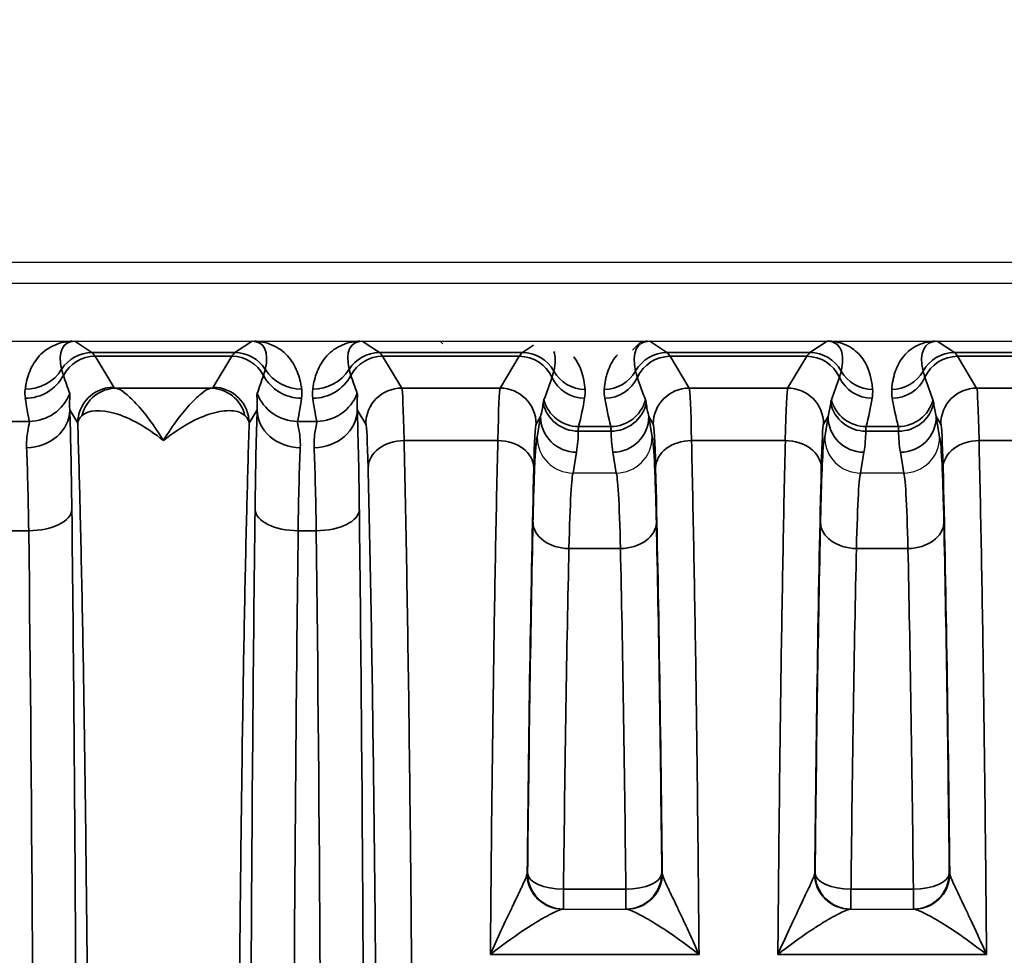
# Model space of a CAD drawing. Header units: millimetres. Extents: x 399 to 6233, y -1870 to 1602.
# Tile 681 of 711: x 5999 to 6013, y 336 to 349. Entities that reach past the tile are written whole.
import ezdxf

# ---------------------------------------------------------------- set-up
doc = ezdxf.new("R2010")
doc.units = ezdxf.units.MM
for name, color, linetype, lineweight in [('AM_5', 3, 'Continuous', 25), ('可見 (ISO)', 7, 'Continuous', 25), ('窄部可見 (ISO)', 7, 'Continuous', 35)]:
    doc.layers.add(name, color=color, linetype=linetype, lineweight=lineweight)
doc.styles.add('尺寸標註', font='romans.shx', dxfattribs={"bigfont": 'CHINESET.SHX'})
doc.dimstyles.new('CNS1$0', dxfattribs={"dimtxt": 2.5, "dimasz": 2.5, "dimexe": 1, "dimexo": 1, "dimgap": 1.5, "dimtad": 1, "dimtoh": 1, "dimdec": 1, "dimdsep": 46, "dimtxsty": '尺寸標註', "dimcen": 0, "dimclrd": 2, "dimclre": 2, "dimclrt": 1, "dimadec": 0, "dimazin": 2, "dimtp": 0.1, "dimtm": 0.1, "dimtfac": 0.71, "dimtdec": 1, "dimtmove": 0, "dimatfit": 0, "dimfxl": 0, "dimlwd": 13, "dimlwe": 13, "dimarcsym": 0})

# ---------------------------------------------------------------- blocks, each defined once
blk = doc.blocks.new('*D355')
at = {"layer": 'AM_5', "color": 2, "lineweight": 13}
for p, q in [((5942.878, 336.403), (5942.878, 359.702)), ((6103.598, 330.553), (6103.598, 359.702)), ((6101.098, 358.702), (5945.378, 358.702))]:
    blk.add_line(p, q, dxfattribs=at)
at = {"layer": 'AM_5', "color": 2, "lineweight": -2}
for points in [[(5945.378, 359.119), (5945.378, 358.285), (5942.878, 358.702)], [(6101.098, 359.119), (6101.098, 358.285), (6103.598, 358.702)]]:
    blk.add_solid(points, dxfattribs=at)
at = {"layer": 'Defpoints', "color": 0, "lineweight": -2}
for p in [(5942.878, 358.702), (5942.878, 335.403), (6103.598, 329.553)]:
    blk.add_point(p, dxfattribs=at)
at = {"layer": 'AM_5', "color": 1, "insert": (6023.238, 361.452), "char_height": 2.5, "attachment_point": 5, "style": '尺寸標註'}
blk.add_mtext('160.7', dxfattribs=at)

msp = doc.modelspace()

# ---------------------------------------------------------------- linework, layer by layer
at = {"layer": '可見 (ISO)'}
for p, q in [((5978.898, 346.053), (6091.898, 346.053)), ((6087.648, 345.753), (5983.148, 345.753)), ((5983.148, 344.953), (6087.648, 344.953)), ((6005.035, 344.916), (6004.998, 344.953)), ((6007.675, 344.83), (6007.798, 344.953)), ((6006.848, 343.119), (6006.849, 343.119)), ((6007.448, 343.119), (6006.849, 343.119)), ((6007.448, 343.119), (6007.449, 343.119)), ((6010.848, 343.119), (6010.849, 343.119)), ((6011.448, 343.119), (6010.849, 343.119)), ((6011.448, 343.119), (6011.449, 343.119)), ((6006.703, 337.053), (6007.594, 337.053)), ((6010.703, 337.053), (6011.594, 337.053))]:
    msp.add_line(p, q, dxfattribs=at)
for start, end in [(238.9951, 238.996), (280.6179, 280.6183)]:
    msp.add_arc((6007.733, 340.053), 3, start, end, dxfattribs=at)
for points, knots in [([(5999.879, 344.953), (5999.886, 344.953), (5999.894, 344.953), (5999.9, 344.953), (5999.906, 344.953), (5999.911, 344.953), (5999.915, 344.953)], [0.00000000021, 0.00000000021, 0.00000000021, 0.00000000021, 0.00002113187, 0.00002113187, 0.00002113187, 0.0000394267, 0.0000394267, 0.0000394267, 0.0000394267]), ([(6002.381, 344.953), (6002.387, 344.953), (6002.393, 344.953), (6002.4, 344.953), (6002.406, 344.953), (6002.412, 344.953), (6002.417, 344.953)], [-0.00000491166, -0.00000491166, -0.00000491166, -0.00000491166, 0.00001772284, 0.00001772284, 0.00001772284, 0.00003506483, 0.00003506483, 0.00003506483, 0.00003506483]), ([(6003.879, 344.953), (6003.886, 344.953), (6003.894, 344.953), (6003.9, 344.953), (6003.906, 344.953), (6003.911, 344.953), (6003.915, 344.953)], [0.00000000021, 0.00000000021, 0.00000000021, 0.00000000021, 0.00002113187, 0.00002113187, 0.00002113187, 0.0000394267, 0.0000394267, 0.0000394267, 0.0000394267]), ([(6007.884, 344.953), (6007.89, 344.953), (6007.897, 344.953), (6007.903, 344.953), (6007.907, 344.953), (6007.912, 344.953), (6007.915, 344.953)], [0.00000000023, 0.00000000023, 0.00000000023, 0.00000000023, 0.00001896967, 0.00001896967, 0.00001896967, 0.00003403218, 0.00003403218, 0.00003403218, 0.00003403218]), ([(6011.884, 344.953), (6011.89, 344.953), (6011.897, 344.953), (6011.903, 344.953), (6011.907, 344.953), (6011.912, 344.953), (6011.915, 344.953)], [0.00000000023, 0.00000000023, 0.00000000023, 0.00000000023, 0.00001896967, 0.00001896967, 0.00001896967, 0.00003403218, 0.00003403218, 0.00003403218, 0.00003403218]), ([(6006.349, 343.618), (6006.349, 343.487), (6006.403, 343.358), (6006.495, 343.266), (6006.587, 343.174), (6006.716, 343.12), (6006.848, 343.119)], [-0.0000151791, -0.0000151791, -0.0000151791, -0.0000151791, 0.0003786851, 0.0003786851, 0.0003786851, 0.0007725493, 0.0007725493, 0.0007725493, 0.0007725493]), ([(6007.449, 343.119), (6007.58, 343.12), (6007.709, 343.174), (6007.801, 343.266), (6007.894, 343.358), (6007.948, 343.488), (6007.948, 343.618)], [0, 0, 0, 0, 0.0003900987, 0.0003900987, 0.0003900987, 0.0007801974, 0.0007801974, 0.0007801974, 0.0007801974]), ([(6010.349, 343.618), (6010.349, 343.487), (6010.403, 343.358), (6010.495, 343.266), (6010.587, 343.174), (6010.716, 343.12), (6010.848, 343.119)], [-0.0000151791, -0.0000151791, -0.0000151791, -0.0000151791, 0.0003786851, 0.0003786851, 0.0003786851, 0.0007725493, 0.0007725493, 0.0007725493, 0.0007725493]), ([(6011.449, 343.119), (6011.58, 343.12), (6011.709, 343.174), (6011.801, 343.266), (6011.894, 343.358), (6011.948, 343.488), (6011.948, 343.618)], [0, 0, 0, 0, 0.0003900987, 0.0003900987, 0.0003900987, 0.0007801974, 0.0007801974, 0.0007801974, 0.0007801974])]:
    msp.add_open_spline(points, degree=3, knots=knots, dxfattribs=at)
at = {"layer": '窄部可見 (ISO)'}
for p, q in [((5999.915, 344.953), (6000.154, 344.794)), ((6002.143, 344.794), (6002.381, 344.953)), ((6003.915, 344.953), (6004.154, 344.794)), ((6007.915, 344.953), (6008.154, 344.794)), ((6010.143, 344.794), (6010.382, 344.953)), ((6011.915, 344.953), (6012.154, 344.794)), ((6006.143, 344.794), (6006.298, 344.897)), ((6000.154, 344.794), (6002.143, 344.794)), ((6002.099, 344.743), (6000.198, 344.743)), ((6000.198, 344.743), (6000.456, 344.312)), ((6001.841, 344.312), (6002.099, 344.743)), ((6004.154, 344.794), (6006.143, 344.794)), ((6006.099, 344.743), (6004.198, 344.743)), ((6004.198, 344.743), (6004.463, 344.3)), ((6005.833, 344.3), (6006.099, 344.743)), ((6008.154, 344.794), (6010.143, 344.794)), ((6010.099, 344.743), (6008.198, 344.743)), ((6008.198, 344.743), (6008.463, 344.3)), ((6009.833, 344.3), (6010.099, 344.743)), ((6012.154, 344.794), (6014.143, 344.794)), ((6014.099, 344.743), (6012.198, 344.743)), ((6012.198, 344.743), (6012.463, 344.3)), ((6000.492, 344.3), (6001.805, 344.3)), ((6004.463, 344.3), (6005.833, 344.3)), ((6008.463, 344.3), (6009.833, 344.3)), ((6012.463, 344.3), (6013.833, 344.3)), ((5999.956, 343.813), (5999.845, 343.998)), ((6002.452, 343.998), (6002.341, 343.813)), ((6003.963, 343.8), (6003.845, 343.998)), ((6006.395, 343.904), (6006.333, 343.8)), ((6006.349, 343.618), (6006.395, 343.904)), ((6007.963, 343.8), (6007.901, 343.904)), ((6007.901, 343.904), (6007.948, 343.618)), ((6010.395, 343.904), (6010.333, 343.8)), ((6010.349, 343.618), (6010.395, 343.904)), ((6011.963, 343.8), (6011.901, 343.904)), ((6011.901, 343.904), (6011.948, 343.618)), ((5999.014, 343.838), (5999.282, 343.838)), ((6003.014, 343.838), (6003.282, 343.838)), ((6006.925, 343.765), (6007.372, 343.765)), ((6010.925, 343.765), (6011.372, 343.765)), ((6007.377, 343.702), (6006.92, 343.702)), ((6011.377, 343.702), (6010.92, 343.702)), ((6005.801, 343.571), (6004.496, 343.571)), ((6009.801, 343.571), (6008.496, 343.571)), ((6013.801, 343.571), (6012.496, 343.571)), ((6006.895, 343.408), (6006.848, 343.119)), ((6007.449, 343.119), (6007.401, 343.408)), ((6010.895, 343.408), (6010.848, 343.119)), ((6011.449, 343.119), (6011.401, 343.408)), ((5999.274, 342.315), (5999.023, 342.315)), ((6003.274, 342.315), (6003.023, 342.315)), ((6007.507, 342.069), (6006.79, 342.069)), ((6011.507, 342.069), (6010.79, 342.069)), ((6006.209, 337.553), (6006.215, 337.553)), ((6008.082, 337.553), (6008.087, 337.553)), ((6010.209, 337.553), (6010.215, 337.553)), ((6012.082, 337.553), (6012.087, 337.553)), ((6006.714, 337.329), (6007.582, 337.329)), ((6006.714, 337.329), (6006.714, 337.053)), ((6007.582, 337.329), (6007.582, 337.053)), ((6010.714, 337.329), (6011.582, 337.329)), ((6010.714, 337.329), (6010.714, 337.053)), ((6011.582, 337.329), (6011.582, 337.053)), ((6008.6, 336.424), (6005.697, 336.424)), ((6012.6, 336.424), (6009.697, 336.424))]:
    msp.add_line(p, q, dxfattribs=at)
for centre, major_axis, ratio, start_param, end_param in [((6000.429, 344.111), (-0.641, 0.802), 0.399262, 5.974018, 6.980681), ((6001.868, 344.111), (0.641, 0.802), 0.399262, 5.585689, 6.592352), ((6004.429, 344.111), (-0.641, 0.802), 0.399262, 5.974018, 6.980681), ((6008.382, 344.142), (-0.601, 0.77), 0.425498, 5.962372, 7.023252), ((6010.389, 344.941), (-0.0748, 0.0028), 0.15772, 4.612064, 4.818035), ((6010.413, 345.452), (-0.021, -0.5), 0.582239, 0.017982, 0.072335), ((6012.382, 344.142), (-0.601, 0.77), 0.425498, 5.962372, 7.023252), ((6000.154, 344.294), (0.277, 0.416), 0.999683, 0.588111, 1.594775), ((6000.198, 344.243), (0.429, 0.257), 0.999172, 1.030857, 2.112865), ((6000.125, 244.76), (0, 100.043), 0.020838, 6.248286, 6.269226), ((6002.172, 244.76), (0, 100.043), 0.020838, 0.01396, 0.034899), ((6002.099, 344.243), (-0.429, 0.257), 0.999172, 4.17032, 5.252328), ((6002.143, 344.294), (-0.277, 0.416), 0.999683, 4.688411, 5.695074), ((6004.154, 344.294), (-0.277, -0.416), 0.999683, 3.729704, 4.736367), ((6004.198, 344.243), (-0.429, -0.257), 0.999172, 4.17245, 5.254458), ((6004.125, 244.76), (0, 100.043), 0.020838, 6.248286, 6.269226), ((6006.172, 244.76), (0, 100.043), 0.020838, 0.01396, 0.034899), ((6006.099, 344.243), (-0.429, 0.257), 0.999172, 4.11114, 5.252328), ((6006.143, 344.294), (-0.277, 0.416), 0.999683, 4.634194, 5.695074), ((6008.154, 344.294), (-0.277, -0.416), 0.999683, 3.729704, 4.790584), ((6008.198, 344.243), (-0.429, -0.257), 0.999172, 4.17245, 5.313638), ((6008.125, 244.76), (0, 100.043), 0.020838, 6.248286, 6.269226), ((6010.172, 244.76), (0, 100.043), 0.020838, 0.01396, 0.034899), ((6010.099, 344.243), (0.429, -0.257), 0.999172, 0.969547, 2.110736), ((6010.143, 344.294), (0.277, -0.416), 0.999683, 1.492602, 2.553481), ((6012.154, 344.294), (0.277, 0.416), 0.999683, 0.588111, 1.648991), ((6012.198, 344.243), (0.429, 0.257), 0.999172, 1.030857, 2.172045), ((6012.125, 244.76), (0, 100.043), 0.020838, 6.248286, 6.269226), ((5999.225, 344.882), (-0.595, 0.075), 0.998245, 1.696485, 2.702846), ((6003.072, 344.882), (0.595, 0.075), 0.998245, 3.58034, 4.5867), ((6003.225, 344.882), (0.595, -0.075), 0.998245, 4.838078, 5.844438), ((6007.015, 344.782), (0.499, 0.035), 0.998264, 3.581597, 4.6421), ((6007.281, 344.782), (0.499, -0.035), 0.998264, 4.782678, 5.843181), ((6011.015, 344.782), (0.499, 0.035), 0.998264, 3.581597, 4.6421), ((6011.281, 344.782), (0.499, -0.035), 0.998264, 4.782678, 5.843181), ((5999.227, 344.758), (-0.594, -0.083), 0.998238, 1.431986, 2.513646), ((6000.651, 343.488), (-1.006, 2.097), 0.194686, 0.988663, 1.119241), ((6001.646, 343.488), (1.006, 2.097), 0.194686, 5.163945, 5.294522), ((6003.07, 344.758), (0.594, -0.083), 0.998238, 3.769539, 4.851199), ((6003.227, 344.758), (0.594, 0.083), 0.998238, 4.573579, 5.655239), ((6004.651, 343.488), (-1.006, 2.097), 0.194686, 0.988663, 1.119241), ((6005.734, 343.634), (0.922, 1.951), 0.210639, 5.070965, 5.241361), ((6007.008, 344.659), (0.493, -0.084), 0.998222, 3.739582, 4.880401), ((6007.289, 344.659), (0.493, 0.084), 0.998222, 4.544377, 5.685196), ((6008.563, 343.634), (-0.922, 1.951), 0.210639, 1.041825, 1.21222), ((6009.734, 343.634), (0.922, 1.951), 0.210639, 5.070965, 5.241361), ((6011.008, 344.659), (0.493, -0.084), 0.998222, 3.739582, 4.880401), ((6011.289, 344.659), (0.493, 0.084), 0.998222, 4.544377, 5.685196), ((6012.563, 343.634), (-0.922, 1.951), 0.210639, 1.041825, 1.21222), ((6000.492, 343.8), (0.093, 0.491), 0.982993, 0.191203, 1.520008), ((6001.805, 343.8), (-0.093, 0.491), 0.982993, 4.763177, 6.091983), ((6004.463, 343.8), (-0.429, -0.257), 0.999172, 4.17245, 5.742515), ((6004.465, 341.769), (-0.003, 2.532), 0.018707, 5.503986, 6.245742), ((6005.832, 341.769), (0.003, 2.532), 0.018707, 0.037443, 0.7792), ((6005.833, 343.8), (-0.429, 0.257), 0.999172, 3.682263, 5.252328), ((6008.463, 343.8), (-0.429, -0.257), 0.999172, 4.17245, 5.742515), ((6008.465, 341.769), (-0.003, 2.532), 0.018707, 5.503986, 6.245742), ((6009.832, 341.769), (0.003, 2.532), 0.018707, 0.037443, 0.7792), ((6009.833, 343.8), (0.429, -0.257), 0.999172, 0.54067, 2.110736), ((6012.463, 343.8), (0.429, 0.257), 0.999172, 1.030857, 2.600922), ((6012.465, 341.769), (-0.003, 2.532), 0.018707, 5.503986, 6.245742), ((6000.003, 343.404), (0.587, -1.898), 0.297416, 4.213099, 4.391173), ((5999.282, 344.437), (-0.588, -0.12), 0.998201, 1.369933, 2.582126), ((6003.014, 344.437), (0.588, -0.12), 0.998201, 3.70106, 4.913253), ((6002.293, 343.404), (-0.587, -1.898), 0.297416, 1.892012, 2.070087), ((6004.003, 343.404), (0.587, -1.898), 0.297416, 4.213099, 4.391173), ((6003.282, 344.437), (0.588, 0.12), 0.998201, 4.511525, 5.723718), ((6006.925, 344.264), (0.485, -0.121), 0.998166, 3.64424, 4.955399), ((6006.323, 343.531), (-0.551, -1.727), 0.284402, 1.796759, 2.032053), ((6007.974, 343.531), (0.551, -1.727), 0.284402, 4.251132, 4.486426), ((6007.372, 344.264), (0.485, 0.121), 0.998166, 4.469379, 5.780538), ((6010.925, 344.264), (0.485, -0.121), 0.998166, 3.64424, 4.955399), ((6010.323, 343.531), (-0.551, -1.727), 0.284402, 1.796759, 2.032053), ((6011.974, 343.531), (0.551, -1.727), 0.284402, 4.251132, 4.486426), ((6011.372, 344.264), (0.485, 0.121), 0.998166, 4.469379, 5.780538), ((5999.245, 343.998), (0.6, 0.023), 0.876399, 4.678969, 6.239685), ((5999.818, 341.321), (-0.007, 3.096), 0.02085, 5.141677, 5.75691), ((6002.479, 341.321), (0.007, 3.096), 0.02085, 0.526276, 1.141508), ((6003.052, 343.998), (-0.6, 0.023), 0.876399, 0.0435, 1.604216), ((6003.245, 343.998), (0.6, 0.023), 0.876399, 4.678969, 6.239685), ((6003.818, 341.321), (-0.007, 3.096), 0.02085, 5.141677, 5.75691), ((6005.895, 343.903), (0.316, 0.86), 0.52171, 4.902871, 5.118236), ((6006.92, 344.197), (-0.5, 0.002), 0.991894, 0.221473, 1.575179), ((6007.377, 344.197), (0.5, 0.002), 0.991894, 4.708006, 6.061712), ((6008.402, 343.903), (-0.316, 0.86), 0.52171, 1.164949, 1.380315), ((6009.895, 343.903), (0.316, 0.86), 0.52171, 4.902871, 5.118236), ((6010.92, 344.197), (-0.5, 0.002), 0.991894, 0.221473, 1.575179), ((6011.377, 344.197), (0.5, 0.002), 0.991894, 4.708006, 6.061712), ((6012.402, 343.903), (-0.316, 0.86), 0.52171, 1.164949, 1.380315), ((6000.96, 343.798), (-1.005, 0.004), 0.337804, 5.940833, 6.254326), ((6006.895, 343.904), (-0.493, 0.081), 0.99168, 0.163411, 1.731546), ((6007.401, 343.904), (0.493, 0.081), 0.99168, 4.551639, 6.119774), ((6010.895, 343.904), (-0.493, 0.081), 0.99168, 0.163411, 1.731546), ((6011.401, 343.904), (0.493, 0.081), 0.99168, 4.551639, 6.119774), ((6003.965, 341.691), (0.003, -2.11), 0.022449, 2.362381, 3.10414), ((6006.332, 341.691), (-0.003, -2.11), 0.022449, 3.179046, 3.920805), ((6007.965, 341.691), (0.003, -2.11), 0.022449, 2.362381, 3.10414), ((6010.332, 341.691), (-0.003, -2.11), 0.022449, 3.179046, 3.920805), ((6011.965, 341.691), (0.003, -2.11), 0.022449, 2.362381, 3.10414), ((6006.402, 343.481), (-0.164, -0.971), 0.506318, 1.580737, 1.884292), ((6007.895, 343.481), (0.164, -0.971), 0.506318, 4.398893, 4.702449), ((6010.402, 343.481), (-0.164, -0.971), 0.506318, 1.580737, 1.884292), ((6011.895, 343.481), (0.164, -0.971), 0.506318, 4.398893, 4.702449), ((5999.218, 341.241), (0.007, -2.58), 0.02502, 2.000071, 2.615298), ((6003.078, 341.241), (-0.007, -2.58), 0.02502, 3.667887, 4.283115), ((6003.218, 341.241), (0.007, -2.58), 0.02502, 2.000071, 2.615298), ((6004.496, 343.193), (-0.5, -0.012), 0.756341, 4.694068, 6.251166), ((6005.801, 343.193), (0.5, -0.012), 0.756341, 0.032019, 1.589117), ((6008.496, 343.193), (-0.5, -0.012), 0.756341, 4.694068, 6.251166), ((6009.801, 343.193), (0.5, -0.012), 0.756341, 0.032019, 1.589117), ((6012.496, 343.193), (-0.5, -0.012), 0.756341, 4.694068, 6.251166), ((6006.548, 329.551), (0, -18.032), 0.020942, 3.854426, 4.252602), ((6007.749, 329.551), (0, 18.032), 0.020942, 5.172176, 5.570352), ((6010.548, 329.551), (0, -18.032), 0.020942, 3.854426, 4.252602), ((6011.749, 329.551), (0, 18.032), 0.020942, 5.172176, 5.570352), ((5999.274, 342.61), (0.6, 0.007), 0.49083, 4.706597, 6.259146), ((6003.023, 342.61), (-0.6, 0.007), 0.49083, 0.024039, 1.576589), ((6003.274, 342.61), (0.6, 0.007), 0.49083, 4.706597, 6.259146), ((6006.482, 331.895), (0.037, 15.127), 0.020036, 0.800388, 1.187453), ((6006.79, 342.43), (-0.5, 0.011), 0.722333, 0.030288, 1.586603), ((6007.507, 342.43), (0.5, 0.011), 0.722333, 4.696582, 6.252897), ((6007.815, 331.895), (0.037, -15.127), 0.020036, 1.954139, 2.341205), ((6010.482, 331.895), (0.037, 15.127), 0.020036, 0.800388, 1.187453), ((6010.79, 342.43), (-0.5, 0.011), 0.722333, 0.030288, 1.586603), ((6011.507, 342.43), (0.5, 0.011), 0.722333, 4.696582, 6.252897), ((6011.815, 331.895), (0.037, -15.127), 0.020036, 1.954139, 2.341205), ((5998.789, 329.553), (0, -26), 0.02143, 1.570796, 2.083868), ((6002.789, 329.553), (0, -26), 0.02143, 1.570796, 2.083868), ((6006.982, 331.829), (0.037, 14.702), 0.020614, 0.800391, 1.187456), ((6007.315, 331.829), (0.037, -14.702), 0.020614, 1.954136, 2.341202), ((6010.982, 331.829), (0.037, 14.702), 0.020614, 0.800391, 1.187456), ((6011.315, 331.829), (0.037, -14.702), 0.020614, 1.954136, 2.341202), ((6005.709, 337.577), (-0.501, 0.023), 0.444094, 3.042618, 3.133652), ((6006.709, 337.553), (0, -0.5), 0.999781, 4.712389, 6.283185), ((6006.714, 337.553), (-0.5, 0.005), 0.448798, 0.023437, 1.575518), ((6006.714, 337.553), (0, -0.5), 0.999781, 4.712389, 6.283185), ((6007.582, 337.553), (0.5, 0.005), 0.448798, 4.707667, 6.259748), ((6007.582, 337.553), (0, -0.5), 0.999781, 0, 1.570796), ((6007.587, 337.553), (0, -0.5), 0.999781, 0, 1.570796), ((6008.588, 337.577), (-0.501, -0.023), 0.444094, 0.007941, 0.098975), ((6009.709, 337.577), (-0.501, 0.023), 0.444094, 3.042618, 3.133652), ((6010.709, 337.553), (0, -0.5), 0.999781, 4.712389, 6.283185), ((6010.714, 337.553), (-0.5, 0.005), 0.448798, 0.023437, 1.575518), ((6010.714, 337.553), (0, -0.5), 0.999781, 4.712389, 6.283185), ((6011.582, 337.553), (0.5, 0.005), 0.448798, 4.707667, 6.259748), ((6011.582, 337.553), (0, -0.5), 0.999781, 0, 1.570796), ((6011.587, 337.553), (0, -0.5), 0.999781, 0, 1.570796), ((6012.588, 337.577), (-0.501, -0.023), 0.444094, 0.007941, 0.098975), ((6006.703, 337.553), (0, -0.5), 0.994724, 4.752585, 6.283185), ((6007.594, 337.553), (0, -0.5), 0.994724, 0, 1.5306), ((6010.703, 337.553), (0, -0.5), 0.994724, 4.752585, 6.283185), ((6011.594, 337.553), (0, -0.5), 0.994724, 0, 1.5306)]:
    msp.add_ellipse(centre, major_axis=major_axis, ratio=ratio, start_param=start_param, end_param=end_param, dxfattribs=at)
for points, knots in [([(5999.225, 344.283), (5999.228, 344.306), (5999.231, 344.328), (5999.235, 344.349), (5999.239, 344.371), (5999.244, 344.391), (5999.249, 344.411), (5999.259, 344.452), (5999.272, 344.493), (5999.288, 344.531), (5999.32, 344.611), (5999.365, 344.685), (5999.421, 344.747), (5999.481, 344.813), (5999.554, 344.865), (5999.635, 344.899), (5999.679, 344.918), (5999.724, 344.932), (5999.771, 344.941), (5999.807, 344.947), (5999.843, 344.951), (5999.879, 344.953)], [5.2774615, 5.2774615, 5.2774615, 5.2774615, 5.3361469, 5.3361469, 5.3361469, 5.3948827, 5.3948827, 5.3948827, 5.5128985, 5.5128985, 5.5128985, 5.7541006, 5.7541006, 5.7541006, 6.0094082, 6.0094082, 6.0094082, 6.1463346, 6.1463346, 6.1463346, 6.2510171, 6.2510171, 6.2510171, 6.2510171]), ([(6002.417, 344.953), (6002.454, 344.951), (6002.49, 344.947), (6002.526, 344.941), (6002.572, 344.932), (6002.618, 344.918), (6002.661, 344.899), (6002.743, 344.865), (6002.816, 344.813), (6002.875, 344.747), (6002.932, 344.685), (6002.976, 344.611), (6003.009, 344.531), (6003.025, 344.493), (6003.038, 344.452), (6003.048, 344.411), (6003.053, 344.391), (6003.058, 344.371), (6003.062, 344.349), (6003.066, 344.328), (6003.069, 344.306), (6003.072, 344.283)], [3.1737609, 3.1737609, 3.1737609, 3.1737609, 3.2784434, 3.2784434, 3.2784434, 3.4153698, 3.4153698, 3.4153698, 3.6706773, 3.6706773, 3.6706773, 3.9118795, 3.9118795, 3.9118795, 4.0298953, 4.0298953, 4.0298953, 4.0886311, 4.0886311, 4.0886311, 4.1473165, 4.1473165, 4.1473165, 4.1473165]), ([(6003.225, 344.283), (6003.228, 344.306), (6003.231, 344.328), (6003.235, 344.349), (6003.239, 344.371), (6003.244, 344.391), (6003.249, 344.411), (6003.259, 344.452), (6003.272, 344.493), (6003.288, 344.531), (6003.32, 344.611), (6003.365, 344.685), (6003.421, 344.747), (6003.481, 344.813), (6003.554, 344.865), (6003.635, 344.899), (6003.679, 344.918), (6003.724, 344.932), (6003.771, 344.941), (6003.807, 344.947), (6003.843, 344.951), (6003.879, 344.953)], [2.1358688, 2.1358688, 2.1358688, 2.1358688, 2.1945542, 2.1945542, 2.1945542, 2.25329, 2.25329, 2.25329, 2.3713058, 2.3713058, 2.3713058, 2.612508, 2.612508, 2.612508, 2.8678155, 2.8678155, 2.8678155, 3.004742, 3.004742, 3.004742, 3.1094244, 3.1094244, 3.1094244, 3.1094244]), ([(6010.579, 344.538), (6010.605, 344.651), (6010.606, 344.755), (6010.576, 344.828), (6010.56, 344.867), (6010.537, 344.897), (6010.507, 344.918), (6010.476, 344.939), (6010.438, 344.95), (6010.397, 344.952)], [2.081652, 2.081652, 2.081652, 2.081652, 2.583772, 2.583772, 2.583772, 2.845034, 2.845034, 2.845034, 3.110834, 3.110834, 3.110834, 3.110834]), ([(6010.413, 344.953), (6010.497, 344.95), (6010.579, 344.931), (6010.653, 344.897), (6010.725, 344.863), (6010.789, 344.814), (6010.842, 344.752), (6010.944, 344.634), (6011.002, 344.465), (6011.015, 344.283)], [3.172351, 3.172351, 3.172351, 3.172351, 3.439537, 3.439537, 3.439537, 3.700573, 3.700573, 3.700573, 4.201533, 4.201533, 4.201533, 4.201533]), ([(6011.281, 344.283), (6011.285, 344.329), (6011.291, 344.373), (6011.299, 344.414), (6011.303, 344.434), (6011.307, 344.454), (6011.313, 344.473), (6011.318, 344.493), (6011.324, 344.512), (6011.33, 344.531), (6011.357, 344.609), (6011.396, 344.682), (6011.448, 344.745), (6011.502, 344.81), (6011.571, 344.863), (6011.647, 344.898), (6011.689, 344.917), (6011.732, 344.931), (6011.777, 344.94), (6011.812, 344.947), (6011.848, 344.952), (6011.884, 344.953)], [2.081652, 2.081652, 2.081652, 2.081652, 2.208869, 2.208869, 2.208869, 2.271875, 2.271875, 2.271875, 2.334716, 2.334716, 2.334716, 2.587926, 2.587926, 2.587926, 2.853633, 2.853633, 2.853633, 2.996766, 2.996766, 2.996766, 3.110834, 3.110834, 3.110834, 3.110834]), ([(6007.281, 344.283), (6007.285, 344.329), (6007.291, 344.373), (6007.299, 344.414), (6007.303, 344.434), (6007.307, 344.454), (6007.313, 344.473), (6007.318, 344.493), (6007.324, 344.512), (6007.33, 344.531), (6007.357, 344.609), (6007.396, 344.682), (6007.448, 344.745), (6007.453, 344.751), (6007.459, 344.757), (6007.464, 344.763)], [2.0816524, 2.0816524, 2.0816524, 2.0816524, 2.2088695, 2.2088695, 2.2088695, 2.2718747, 2.2718747, 2.2718747, 2.3347165, 2.3347165, 2.3347165, 2.5879261, 2.5879261, 2.5879261, 2.613435, 2.613435, 2.613435, 2.613435]), ([(5999.732, 344.561), (5999.734, 344.55), (5999.738, 344.537), (5999.742, 344.524), (5999.746, 344.509), (5999.751, 344.494), (5999.756, 344.477)], [0, 0, 0, 0, 0.001000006, 0.001000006, 0.001000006, 0.00208995, 0.00208995, 0.00208995, 0.00208995]), ([(6002.54, 344.477), (6002.545, 344.493), (6002.55, 344.507), (6002.554, 344.52), (6002.558, 344.535), (6002.562, 344.549), (6002.565, 344.561)], [0, 0, 0, 0, 0.001000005, 0.001000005, 0.001000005, 0.002089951, 0.002089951, 0.002089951, 0.002089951]), ([(6003.732, 344.561), (6003.734, 344.55), (6003.738, 344.537), (6003.742, 344.524), (6003.746, 344.509), (6003.751, 344.494), (6003.756, 344.477)], [0, 0, 0, 0, 0.001000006, 0.001000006, 0.001000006, 0.00208995, 0.00208995, 0.00208995, 0.00208995]), ([(6006.553, 344.451), (6006.559, 344.466), (6006.563, 344.481), (6006.568, 344.495), (6006.572, 344.51), (6006.576, 344.525), (6006.579, 344.538)], [0, 0, 0, 0, 0.001000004, 0.001000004, 0.001000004, 0.002089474, 0.002089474, 0.002089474, 0.002089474]), ([(6007.718, 344.538), (6007.72, 344.526), (6007.724, 344.513), (6007.728, 344.499), (6007.732, 344.484), (6007.738, 344.468), (6007.743, 344.451)], [0, 0, 0, 0, 0.001000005, 0.001000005, 0.001000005, 0.002089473, 0.002089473, 0.002089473, 0.002089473]), ([(6010.553, 344.451), (6010.559, 344.466), (6010.563, 344.481), (6010.568, 344.495), (6010.572, 344.51), (6010.576, 344.525), (6010.579, 344.538)], [0, 0, 0, 0, 0.001000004, 0.001000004, 0.001000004, 0.002089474, 0.002089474, 0.002089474, 0.002089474]), ([(6011.718, 344.538), (6011.72, 344.526), (6011.724, 344.513), (6011.728, 344.499), (6011.732, 344.484), (6011.738, 344.468), (6011.743, 344.451)], [0, 0, 0, 0, 0.001000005, 0.001000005, 0.001000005, 0.002089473, 0.002089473, 0.002089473, 0.002089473]), ([(5999.956, 343.813), (5999.956, 343.943), (6000.01, 344.073), (6000.102, 344.166), (6000.195, 344.258), (6000.325, 344.312), (6000.456, 344.312)], [0, 0, 0, 0, 0.5, 0.5, 0.5, 1, 1, 1, 1]), ([(6000.492, 344.3), (6000.519, 344.293), (6000.559, 344.272), (6000.606, 344.236), (6000.653, 344.2), (6000.708, 344.15), (6000.766, 344.087), (6000.825, 344.025), (6000.887, 343.951), (6000.951, 343.865), (6001.015, 343.779), (6001.082, 343.679), (6001.148, 343.571)], [0, 0, 0, 0, 0.000534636, 0.000534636, 0.000534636, 0.001069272, 0.001069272, 0.001069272, 0.001603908, 0.001603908, 0.001603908, 0.002138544, 0.002138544, 0.002138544, 0.002138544]), ([(6001.148, 343.571), (6001.281, 343.789), (6001.413, 343.963), (6001.589, 344.15), (6001.644, 344.2), (6001.738, 344.272), (6001.778, 344.293), (6001.805, 344.3)], [-0.000011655, -0.000011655, -0.000011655, -0.000011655, 0.001067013, 0.001067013, 0.001606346, 0.001606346, 0.00214568, 0.00214568, 0.00214568, 0.00214568]), ([(6002.341, 343.813), (6002.341, 343.943), (6002.287, 344.073), (6002.194, 344.166), (6002.102, 344.258), (6001.972, 344.312), (6001.841, 344.312)], [0, 0, 0, 0, 0.5, 0.5, 0.5, 1, 1, 1, 1]), ([(5999.844, 344.227), (5999.848, 344.215), (5999.848, 344.191), (5999.845, 344.153), (5999.845, 344.152), (5999.845, 344.151), (5999.845, 344.15), (5999.843, 344.113), (5999.839, 344.063), (5999.845, 343.998)], [0, 0, 0, 0, 0.000774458, 0.000774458, 0.000774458, 0.000793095, 0.000793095, 0.000793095, 0.001548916, 0.001548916, 0.001548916, 0.001548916]), ([(6002.452, 343.998), (6002.457, 344.064), (6002.454, 344.114), (6002.451, 344.151), (6002.451, 344.152), (6002.451, 344.152), (6002.451, 344.153), (6002.449, 344.191), (6002.448, 344.215), (6002.453, 344.227)], [0, 0, 0, 0, 0.000759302, 0.000759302, 0.000759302, 0.000774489, 0.000774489, 0.000774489, 0.001548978, 0.001548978, 0.001548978, 0.001548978]), ([(6003.844, 344.227), (6003.848, 344.215), (6003.848, 344.191), (6003.845, 344.153), (6003.845, 344.152), (6003.845, 344.151), (6003.845, 344.15), (6003.843, 344.113), (6003.839, 344.063), (6003.845, 343.998)], [0, 0, 0, 0, 0.000774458, 0.000774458, 0.000774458, 0.000793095, 0.000793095, 0.000793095, 0.001548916, 0.001548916, 0.001548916, 0.001548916]), ([(6006.432, 344.091), (6006.433, 344.101), (6006.435, 344.11), (6006.436, 344.118), (6006.438, 344.125), (6006.44, 344.131), (6006.442, 344.137)], [0, 0, 0, 0, 0.0003730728, 0.0003730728, 0.0003730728, 0.0007194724, 0.0007194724, 0.0007194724, 0.0007194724]), ([(6007.855, 344.137), (6007.857, 344.131), (6007.859, 344.125), (6007.86, 344.118), (6007.862, 344.11), (6007.863, 344.101), (6007.865, 344.091)], [0, 0, 0, 0, 0.0003464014, 0.0003464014, 0.0003464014, 0.0007194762, 0.0007194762, 0.0007194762, 0.0007194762]), ([(6010.432, 344.091), (6010.433, 344.101), (6010.435, 344.11), (6010.436, 344.118), (6010.438, 344.125), (6010.44, 344.131), (6010.442, 344.137)], [0, 0, 0, 0, 0.0003730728, 0.0003730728, 0.0003730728, 0.0007194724, 0.0007194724, 0.0007194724, 0.0007194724]), ([(6011.855, 344.137), (6011.857, 344.131), (6011.859, 344.125), (6011.86, 344.118), (6011.862, 344.11), (6011.863, 344.101), (6011.865, 344.091)], [0, 0, 0, 0, 0.0003464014, 0.0003464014, 0.0003464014, 0.0007194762, 0.0007194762, 0.0007194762, 0.0007194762]), ([(6001.148, 343.571), (6000.913, 343.759), (6000.681, 343.887), (6000.477, 343.948), (6000.273, 344.008), (6000.102, 343.999), (6000.014, 343.917)], [-0.000011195, -0.000011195, -0.000011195, -0.000011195, 0.001104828, 0.001104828, 0.001104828, 0.002220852, 0.002220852, 0.002220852, 0.002220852]), ([(6002.282, 343.917), (6002.238, 343.958), (6002.173, 343.981), (6002.094, 343.986), (6002.015, 343.991), (6001.921, 343.978), (6001.821, 343.948), (6001.619, 343.888), (6001.384, 343.76), (6001.148, 343.571)], [0, 0, 0, 0, 0.000558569, 0.000558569, 0.000558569, 0.001117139, 0.001117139, 0.001117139, 0.002234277, 0.002234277, 0.002234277, 0.002234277]), ([(5999.245, 343.472), (5999.24, 343.58), (5999.253, 343.664), (5999.276, 343.786), (5999.286, 343.824), (5999.282, 343.838)], [0, 0, 0, 0, 0.000661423, 0.000661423, 0.001322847, 0.001322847, 0.001322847, 0.001322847]), ([(5999.956, 315.293), (5999.967, 315.64), (5999.977, 316.013), (5999.987, 316.402), (5999.988, 316.465), (5999.99, 316.53), (5999.992, 316.595), (6000.003, 317.059), (6000.013, 317.555), (6000.023, 318.074), (6000.033, 318.592), (6000.042, 319.136), (6000.05, 319.706), (6000.059, 320.276), (6000.067, 320.873), (6000.073, 321.489), (6000.076, 321.75), (6000.079, 322.014), (6000.082, 322.281), (6000.085, 322.645), (6000.089, 323.015), (6000.092, 323.39), (6000.097, 324.041), (6000.101, 324.712), (6000.105, 325.396), (6000.112, 326.766), (6000.116, 328.152), (6000.116, 329.553), (6000.116, 330.954), (6000.112, 332.34), (6000.105, 333.71), (6000.099, 334.79), (6000.091, 335.83), (6000.082, 336.825), (6000.079, 337.092), (6000.076, 337.356), (6000.073, 337.617), (6000.067, 338.233), (6000.059, 338.83), (6000.05, 339.4), (6000.042, 339.969), (6000.033, 340.513), (6000.023, 341.032), (6000.013, 341.551), (6000.003, 342.047), (5999.992, 342.511), (5999.99, 342.576), (5999.988, 342.641), (5999.987, 342.704), (5999.977, 343.093), (5999.967, 343.466), (5999.956, 343.813)], [0.0267397, 0.0267397, 0.0267397, 0.0267397, 0.0775919, 0.0775919, 0.0775919, 0.0858976, 0.0858976, 0.0858976, 0.1450554, 0.1450554, 0.1450554, 0.2042133, 0.2042133, 0.2042133, 0.2633711, 0.2633711, 0.2633711, 0.2884173, 0.2884173, 0.2884173, 0.322529, 0.322529, 0.322529, 0.3816868, 0.3816868, 0.3816868, 0.5, 0.5, 0.5, 0.6183182, 0.6183182, 0.6183182, 0.7115983, 0.7115983, 0.7115983, 0.7366339, 0.7366339, 0.7366339, 0.7957918, 0.7957918, 0.7957918, 0.8549496, 0.8549496, 0.8549496, 0.9141075, 0.9141075, 0.9141075, 0.9224155, 0.9224155, 0.9224155, 0.9732653, 0.9732653, 0.9732653, 0.9732653]), ([(6002.341, 343.813), (6002.33, 343.466), (6002.32, 343.093), (6002.31, 342.704), (6002.308, 342.641), (6002.307, 342.576), (6002.305, 342.511), (6002.294, 342.047), (6002.283, 341.551), (6002.273, 341.032), (6002.264, 340.514), (6002.255, 339.97), (6002.246, 339.4), (6002.238, 338.831), (6002.23, 338.233), (6002.223, 337.617), (6002.22, 337.356), (6002.218, 337.092), (6002.215, 336.825), (6002.211, 336.461), (6002.208, 336.091), (6002.205, 335.716), (6002.2, 335.065), (6002.195, 334.395), (6002.192, 333.71), (6002.185, 332.34), (6002.181, 330.954), (6002.181, 329.553), (6002.181, 328.152), (6002.185, 326.767), (6002.192, 325.396), (6002.197, 324.316), (6002.205, 323.276), (6002.215, 322.281), (6002.218, 322.014), (6002.22, 321.75), (6002.223, 321.489), (6002.23, 320.873), (6002.238, 320.276), (6002.246, 319.706), (6002.255, 319.137), (6002.264, 318.593), (6002.273, 318.074), (6002.283, 317.555), (6002.294, 317.059), (6002.305, 316.595), (6002.307, 316.53), (6002.308, 316.465), (6002.31, 316.402), (6002.32, 316.013), (6002.33, 315.64), (6002.341, 315.293)], [0.0267397, 0.0267397, 0.0267397, 0.0267397, 0.0775919, 0.0775919, 0.0775919, 0.0858976, 0.0858976, 0.0858976, 0.1450554, 0.1450554, 0.1450554, 0.2042133, 0.2042133, 0.2042133, 0.2633711, 0.2633711, 0.2633711, 0.2884173, 0.2884173, 0.2884173, 0.322529, 0.322529, 0.322529, 0.3816868, 0.3816868, 0.3816868, 0.5, 0.5, 0.5, 0.6183182, 0.6183182, 0.6183182, 0.7115983, 0.7115983, 0.7115983, 0.7366339, 0.7366339, 0.7366339, 0.7957918, 0.7957918, 0.7957918, 0.8549496, 0.8549496, 0.8549496, 0.9141075, 0.9141075, 0.9141075, 0.9224155, 0.9224155, 0.9224155, 0.9732653, 0.9732653, 0.9732653, 0.9732653]), ([(6003.014, 343.838), (6003.011, 343.824), (6003.02, 343.787), (6003.043, 343.665), (6003.057, 343.58), (6003.052, 343.472)], [0, 0, 0, 0, 0.000661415, 0.000661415, 0.001322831, 0.001322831, 0.001322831, 0.001322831]), ([(6003.245, 343.472), (6003.24, 343.58), (6003.253, 343.664), (6003.276, 343.786), (6003.286, 343.824), (6003.282, 343.838)], [0, 0, 0, 0, 0.000661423, 0.000661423, 0.001322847, 0.001322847, 0.001322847, 0.001322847]), ([(6006.925, 343.765), (6006.923, 343.759), (6006.922, 343.751), (6006.921, 343.74), (6006.921, 343.73), (6006.92, 343.717), (6006.92, 343.702)], [0, 0, 0, 0, 0.0003301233, 0.0003301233, 0.0003301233, 0.0006862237, 0.0006862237, 0.0006862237, 0.0006862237]), ([(6007.377, 343.702), (6007.376, 343.717), (6007.376, 343.73), (6007.375, 343.74), (6007.374, 343.751), (6007.373, 343.759), (6007.372, 343.765)], [0, 0, 0, 0, 0.0003560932, 0.0003560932, 0.0003560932, 0.0006862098, 0.0006862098, 0.0006862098, 0.0006862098]), ([(6010.925, 343.765), (6010.923, 343.759), (6010.922, 343.751), (6010.921, 343.74), (6010.921, 343.73), (6010.92, 343.717), (6010.92, 343.702)], [0, 0, 0, 0, 0.0003301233, 0.0003301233, 0.0003301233, 0.0006862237, 0.0006862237, 0.0006862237, 0.0006862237]), ([(6011.377, 343.702), (6011.376, 343.717), (6011.376, 343.73), (6011.375, 343.74), (6011.374, 343.751), (6011.373, 343.759), (6011.372, 343.765)], [0, 0, 0, 0, 0.0003560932, 0.0003560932, 0.0003560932, 0.0006862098, 0.0006862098, 0.0006862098, 0.0006862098]), ([(6006.29, 342.43), (6006.298, 342.785), (6006.307, 343.083), (6006.317, 343.288), (6006.327, 343.487), (6006.338, 343.598), (6006.349, 343.618)], [0.8072897, 0.8072897, 0.8072897, 0.8072897, 1.1737239, 1.1737239, 1.1737239, 1.5303326, 1.5303326, 1.5303326, 1.5303326]), ([(6007.948, 343.618), (6007.958, 343.598), (6007.969, 343.487), (6007.979, 343.288), (6007.989, 343.083), (6007.999, 342.785), (6008.007, 342.43)], [1.6112601, 1.6112601, 1.6112601, 1.6112601, 1.9678687, 1.9678687, 1.9678687, 2.3343029, 2.3343029, 2.3343029, 2.3343029]), ([(6010.29, 342.43), (6010.298, 342.785), (6010.307, 343.083), (6010.317, 343.288), (6010.327, 343.487), (6010.338, 343.598), (6010.349, 343.618)], [0.8072897, 0.8072897, 0.8072897, 0.8072897, 1.1737239, 1.1737239, 1.1737239, 1.5303326, 1.5303326, 1.5303326, 1.5303326]), ([(6011.948, 343.618), (6011.958, 343.598), (6011.969, 343.487), (6011.979, 343.288), (6011.989, 343.083), (6011.999, 342.785), (6012.007, 342.43)], [1.6112601, 1.6112601, 1.6112601, 1.6112601, 1.9678687, 1.9678687, 1.9678687, 2.3343029, 2.3343029, 2.3343029, 2.3343029]), ([(6004.496, 343.571), (6004.522, 342.474), (6004.545, 341.184), (6004.564, 339.764), (6004.579, 338.615), (6004.592, 337.382), (6004.602, 336.114)], [2.2837463, 2.2837463, 2.2837463, 2.2837463, 2.5578984, 2.5578984, 2.5578984, 2.7796713, 2.7796713, 2.7796713, 2.7796713]), ([(6005.697, 336.424), (6005.708, 337.774), (6005.723, 339.079), (6005.74, 340.281), (6005.758, 341.498), (6005.778, 342.609), (6005.801, 343.571)], [0.3798324, 0.3798324, 0.3798324, 0.3798324, 0.617412, 0.617412, 0.617412, 0.8578464, 0.8578464, 0.8578464, 0.8578464]), ([(6008.496, 343.571), (6008.518, 342.609), (6008.539, 341.498), (6008.557, 340.281), (6008.574, 339.079), (6008.589, 337.774), (6008.6, 336.424)], [2.2837463, 2.2837463, 2.2837463, 2.2837463, 2.5241806, 2.5241806, 2.5241806, 2.7617603, 2.7617603, 2.7617603, 2.7617603]), ([(6009.697, 336.424), (6009.708, 337.774), (6009.723, 339.079), (6009.74, 340.281), (6009.758, 341.498), (6009.778, 342.609), (6009.801, 343.571)], [0.3798324, 0.3798324, 0.3798324, 0.3798324, 0.617412, 0.617412, 0.617412, 0.8578464, 0.8578464, 0.8578464, 0.8578464]), ([(6012.496, 343.571), (6012.518, 342.609), (6012.539, 341.498), (6012.557, 340.281), (6012.574, 339.079), (6012.589, 337.774), (6012.6, 336.424)], [2.2837463, 2.2837463, 2.2837463, 2.2837463, 2.5241806, 2.5241806, 2.5241806, 2.7617603, 2.7617603, 2.7617603, 2.7617603]), ([(6004.108, 335.097), (6004.098, 336.628), (6004.083, 338.121), (6004.064, 339.488), (6004.045, 340.873), (6004.022, 342.128), (6003.996, 343.193)], [3.4541443, 3.4541443, 3.4541443, 3.4541443, 3.7251656, 3.7251656, 3.7251656, 3.999439, 3.999439, 3.999439, 3.999439]), ([(6006.849, 343.119), (6006.838, 343.104), (6006.828, 343.006), (6006.817, 342.827), (6006.807, 342.645), (6006.798, 342.382), (6006.79, 342.069)], [4.7472956, 4.7472956, 4.7472956, 4.7472956, 5.1094328, 5.1094328, 5.1094328, 5.4758956, 5.4758956, 5.4758956, 5.4758956]), ([(6007.507, 342.069), (6007.499, 342.382), (6007.49, 342.645), (6007.479, 342.827), (6007.469, 343.006), (6007.458, 343.104), (6007.448, 343.119)], [3.9488824, 3.9488824, 3.9488824, 3.9488824, 4.3153451, 4.3153451, 4.3153451, 4.6774824, 4.6774824, 4.6774824, 4.6774824]), ([(6010.849, 343.119), (6010.838, 343.104), (6010.828, 343.006), (6010.817, 342.827), (6010.807, 342.645), (6010.798, 342.382), (6010.79, 342.069)], [4.7472956, 4.7472956, 4.7472956, 4.7472956, 5.1094328, 5.1094328, 5.1094328, 5.4758956, 5.4758956, 5.4758956, 5.4758956]), ([(6011.507, 342.069), (6011.499, 342.382), (6011.49, 342.645), (6011.479, 342.827), (6011.469, 343.006), (6011.458, 343.104), (6011.448, 343.119)], [3.9488824, 3.9488824, 3.9488824, 3.9488824, 4.3153451, 4.3153451, 4.3153451, 4.6774824, 4.6774824, 4.6774824, 4.6774824]), ([(5999.874, 342.61), (5999.897, 340.628), (5999.915, 338.502), (5999.927, 336.302), (5999.94, 334.102), (5999.946, 331.828), (5999.946, 329.553)], [5.7701132, 5.7701132, 5.7701132, 5.7701132, 6.0266493, 6.0266493, 6.0266493, 6.2831853, 6.2831853, 6.2831853, 6.2831853]), ([(6002.423, 316.496), (6002.399, 318.478), (6002.381, 320.604), (6002.369, 322.804), (6002.357, 325.004), (6002.351, 327.278), (6002.351, 329.553), (6002.351, 331.828), (6002.357, 334.102), (6002.369, 336.302), (6002.381, 338.502), (6002.399, 340.628), (6002.423, 342.61)], [2.628521, 2.628521, 2.628521, 2.628521, 2.885057, 2.885057, 2.885057, 3.141593, 3.141593, 3.141593, 3.398129, 3.398129, 3.398129, 3.654665, 3.654665, 3.654665, 3.654665]), ([(6003.874, 342.61), (6003.897, 340.628), (6003.915, 338.502), (6003.927, 336.302), (6003.94, 334.102), (6003.946, 331.828), (6003.946, 329.553)], [5.7701132, 5.7701132, 5.7701132, 5.7701132, 6.0266493, 6.0266493, 6.0266493, 6.2831853, 6.2831853, 6.2831853, 6.2831853]), ([(6003.023, 342.315), (6002.999, 340.378), (6002.981, 338.301), (6002.957, 334), (6002.951, 331.776), (6002.951, 327.33), (6002.957, 325.107), (6002.981, 320.805), (6002.999, 318.728), (6003.023, 316.791)], [2.628521, 2.628521, 2.628521, 2.628521, 2.885057, 2.885057, 3.141593, 3.141593, 3.398129, 3.398129, 3.654665, 3.654665, 3.654665, 3.654665]), ([(6005.697, 336.424), (6005.799, 336.654), (6005.901, 336.873), (6005.994, 337.068), (6005.999, 337.079), (6006.004, 337.09), (6006.009, 337.1), (6006.05, 337.186), (6006.089, 337.267), (6006.123, 337.338), (6006.127, 337.347), (6006.131, 337.356), (6006.135, 337.364), (6006.152, 337.4), (6006.168, 337.435), (6006.18, 337.464), (6006.192, 337.491), (6006.201, 337.515), (6006.206, 337.533)], [-0.00000792, -0.00000792, -0.00000792, -0.00000792, 0.000796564, 0.000796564, 0.000796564, 0.000840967, 0.000840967, 0.000840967, 0.001198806, 0.001198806, 0.001198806, 0.001242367, 0.001242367, 0.001242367, 0.001429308, 0.001429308, 0.001429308, 0.001601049, 0.001601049, 0.001601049, 0.001601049]), ([(6008.091, 337.533), (6008.096, 337.515), (6008.105, 337.491), (6008.117, 337.464), (6008.129, 337.434), (6008.145, 337.4), (6008.162, 337.364), (6008.166, 337.356), (6008.17, 337.347), (6008.174, 337.338), (6008.208, 337.266), (6008.247, 337.185), (6008.288, 337.1), (6008.293, 337.089), (6008.298, 337.079), (6008.303, 337.068), (6008.326, 337.019), (6008.35, 336.969), (6008.374, 336.917), (6008.396, 336.872), (6008.417, 336.826), (6008.439, 336.779), (6008.454, 336.746), (6008.47, 336.712), (6008.486, 336.678), (6008.504, 336.636), (6008.523, 336.595), (6008.542, 336.552), (6008.561, 336.51), (6008.58, 336.467), (6008.6, 336.424)], [0, 0, 0, 0, 0.000171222, 0.000171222, 0.000171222, 0.000358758, 0.000358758, 0.000358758, 0.000403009, 0.000403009, 0.000403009, 0.000761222, 0.000761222, 0.000761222, 0.000806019, 0.000806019, 0.000806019, 0.001007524, 0.001007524, 0.001007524, 0.001183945, 0.001183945, 0.001183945, 0.001309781, 0.001309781, 0.001309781, 0.001460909, 0.001460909, 0.001460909, 0.001612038, 0.001612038, 0.001612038, 0.001612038]), ([(6009.697, 336.424), (6009.799, 336.654), (6009.901, 336.873), (6009.994, 337.068), (6009.999, 337.079), (6010.004, 337.09), (6010.009, 337.1), (6010.05, 337.186), (6010.089, 337.267), (6010.123, 337.338), (6010.127, 337.347), (6010.131, 337.356), (6010.135, 337.364), (6010.152, 337.4), (6010.168, 337.435), (6010.18, 337.464), (6010.192, 337.491), (6010.201, 337.515), (6010.206, 337.533)], [-0.00000792, -0.00000792, -0.00000792, -0.00000792, 0.000796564, 0.000796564, 0.000796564, 0.000840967, 0.000840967, 0.000840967, 0.001198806, 0.001198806, 0.001198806, 0.001242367, 0.001242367, 0.001242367, 0.001429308, 0.001429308, 0.001429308, 0.001601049, 0.001601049, 0.001601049, 0.001601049]), ([(6012.091, 337.533), (6012.096, 337.515), (6012.105, 337.491), (6012.117, 337.464), (6012.129, 337.434), (6012.145, 337.4), (6012.162, 337.364), (6012.166, 337.356), (6012.17, 337.347), (6012.174, 337.338), (6012.208, 337.266), (6012.247, 337.185), (6012.288, 337.1), (6012.293, 337.089), (6012.298, 337.079), (6012.303, 337.068), (6012.326, 337.019), (6012.35, 336.969), (6012.374, 336.917), (6012.396, 336.872), (6012.417, 336.826), (6012.439, 336.779), (6012.454, 336.746), (6012.47, 336.712), (6012.486, 336.678), (6012.504, 336.636), (6012.523, 336.595), (6012.542, 336.552), (6012.561, 336.51), (6012.58, 336.467), (6012.6, 336.424)], [0, 0, 0, 0, 0.000171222, 0.000171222, 0.000171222, 0.000358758, 0.000358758, 0.000358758, 0.000403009, 0.000403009, 0.000403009, 0.000761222, 0.000761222, 0.000761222, 0.000806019, 0.000806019, 0.000806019, 0.001007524, 0.001007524, 0.001007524, 0.001183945, 0.001183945, 0.001183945, 0.001309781, 0.001309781, 0.001309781, 0.001460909, 0.001460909, 0.001460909, 0.001612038, 0.001612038, 0.001612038, 0.001612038]), ([(6006.703, 337.053), (6006.694, 337.053), (6006.676, 337.048), (6006.652, 337.039), (6006.628, 337.029), (6006.597, 337.015), (6006.563, 336.998), (6006.557, 336.995), (6006.551, 336.992), (6006.544, 336.988), (6006.507, 336.969), (6006.466, 336.947), (6006.423, 336.922), (6006.388, 336.902), (6006.352, 336.88), (6006.315, 336.858), (6006.306, 336.852), (6006.297, 336.847), (6006.288, 336.841), (6006.242, 336.812), (6006.194, 336.781), (6006.146, 336.749), (6006.001, 336.653), (6005.848, 336.542), (6005.697, 336.424)], [0, 0, 0, 0, 0.000176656, 0.000176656, 0.000176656, 0.000361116, 0.000361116, 0.000361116, 0.000395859, 0.000395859, 0.000395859, 0.000593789, 0.000593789, 0.000593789, 0.000753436, 0.000753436, 0.000753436, 0.000791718, 0.000791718, 0.000791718, 0.000989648, 0.000989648, 0.000989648, 0.001583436, 0.001583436, 0.001583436, 0.001583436]), ([(6008.6, 336.424), (6008.499, 336.503), (6008.397, 336.578), (6008.298, 336.648), (6008.292, 336.652), (6008.287, 336.656), (6008.281, 336.66), (6008.188, 336.725), (6008.096, 336.787), (6008.009, 336.841), (6008, 336.847), (6007.991, 336.852), (6007.982, 336.858), (6007.9, 336.908), (6007.82, 336.954), (6007.753, 336.988), (6007.746, 336.992), (6007.74, 336.995), (6007.733, 336.998), (6007.699, 337.015), (6007.669, 337.029), (6007.644, 337.039), (6007.621, 337.048), (6007.603, 337.053), (6007.594, 337.053)], [-0.000006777, -0.000006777, -0.000006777, -0.000006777, 0.000388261, 0.000388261, 0.000388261, 0.000410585, 0.000410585, 0.000410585, 0.000783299, 0.000783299, 0.000783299, 0.000821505, 0.000821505, 0.000821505, 0.001178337, 0.001178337, 0.001178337, 0.00121301, 0.00121301, 0.00121301, 0.001397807, 0.001397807, 0.001397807, 0.001573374, 0.001573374, 0.001573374, 0.001573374]), ([(6010.703, 337.053), (6010.694, 337.053), (6010.676, 337.048), (6010.652, 337.039), (6010.628, 337.029), (6010.597, 337.015), (6010.563, 336.998), (6010.557, 336.995), (6010.551, 336.992), (6010.544, 336.988), (6010.507, 336.969), (6010.466, 336.947), (6010.423, 336.922), (6010.388, 336.902), (6010.352, 336.88), (6010.315, 336.858), (6010.306, 336.852), (6010.297, 336.847), (6010.288, 336.841), (6010.242, 336.812), (6010.194, 336.781), (6010.146, 336.749), (6010.001, 336.653), (6009.848, 336.542), (6009.697, 336.424)], [0, 0, 0, 0, 0.000176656, 0.000176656, 0.000176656, 0.000361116, 0.000361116, 0.000361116, 0.000395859, 0.000395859, 0.000395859, 0.000593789, 0.000593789, 0.000593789, 0.000753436, 0.000753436, 0.000753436, 0.000791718, 0.000791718, 0.000791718, 0.000989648, 0.000989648, 0.000989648, 0.001583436, 0.001583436, 0.001583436, 0.001583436]), ([(6012.6, 336.424), (6012.499, 336.503), (6012.397, 336.578), (6012.298, 336.648), (6012.292, 336.652), (6012.287, 336.656), (6012.281, 336.66), (6012.188, 336.725), (6012.096, 336.787), (6012.009, 336.841), (6012, 336.847), (6011.991, 336.852), (6011.982, 336.858), (6011.9, 336.908), (6011.82, 336.954), (6011.753, 336.988), (6011.746, 336.992), (6011.74, 336.995), (6011.733, 336.998), (6011.699, 337.015), (6011.669, 337.029), (6011.644, 337.039), (6011.621, 337.048), (6011.603, 337.053), (6011.594, 337.053)], [-0.000006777, -0.000006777, -0.000006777, -0.000006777, 0.000388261, 0.000388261, 0.000388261, 0.000410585, 0.000410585, 0.000410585, 0.000783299, 0.000783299, 0.000783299, 0.000821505, 0.000821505, 0.000821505, 0.001178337, 0.001178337, 0.001178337, 0.00121301, 0.00121301, 0.00121301, 0.001397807, 0.001397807, 0.001397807, 0.001573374, 0.001573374, 0.001573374, 0.001573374])]:
    msp.add_open_spline(points, degree=3, knots=knots, dxfattribs=at)
for points in [[(6007.788, 344.942), (6007.819, 344.948), (6007.852, 344.952), (6007.884, 344.953)], [(6006.579, 344.538), (6006.603, 344.643), (6006.606, 344.739), (6006.582, 344.811)], [(6006.858, 344.733), (6006.95, 344.616), (6007.003, 344.456), (6007.015, 344.283)], [(5999.227, 344.159), (5999.221, 344.201), (5999.219, 344.242), (5999.225, 344.283)], [(6000.456, 344.312), (6000.458, 344.308), (6000.47, 344.304), (6000.492, 344.3)], [(6001.805, 344.3), (6001.827, 344.304), (6001.838, 344.308), (6001.841, 344.312)], [(6003.072, 344.283), (6003.077, 344.242), (6003.076, 344.201), (6003.07, 344.159)], [(6003.227, 344.159), (6003.221, 344.201), (6003.219, 344.242), (6003.225, 344.283)], [(6007.015, 344.283), (6007.018, 344.242), (6007.015, 344.2), (6007.008, 344.159)], [(6007.289, 344.159), (6007.282, 344.2), (6007.279, 344.242), (6007.281, 344.283)], [(6011.015, 344.283), (6011.018, 344.242), (6011.015, 344.2), (6011.008, 344.159)], [(6011.289, 344.159), (6011.282, 344.2), (6011.279, 344.242), (6011.281, 344.283)], [(6002.341, 343.813), (6002.338, 343.848), (6002.319, 343.882), (6002.282, 343.917)]]:
    msp.add_open_spline(points, degree=3, dxfattribs=at)

# ---------------------------------------------------------------- dimensions: what is measured, and where the dimension line sits
at = {"layer": 'AM_5'}
dim = msp.add_linear_dim(base=(5942.878, 358.702), p1=(6103.598, 329.553), p2=(5942.878, 335.403), dimstyle='CNS1$0', override={"dimtdec": 3}, dxfattribs=at)
dim.commit()
dim.dimension.update_dxf_attribs({"geometry": '*D355', "text_midpoint": (6023.238, 361.452)})

doc.saveas('drawing.dxf')
